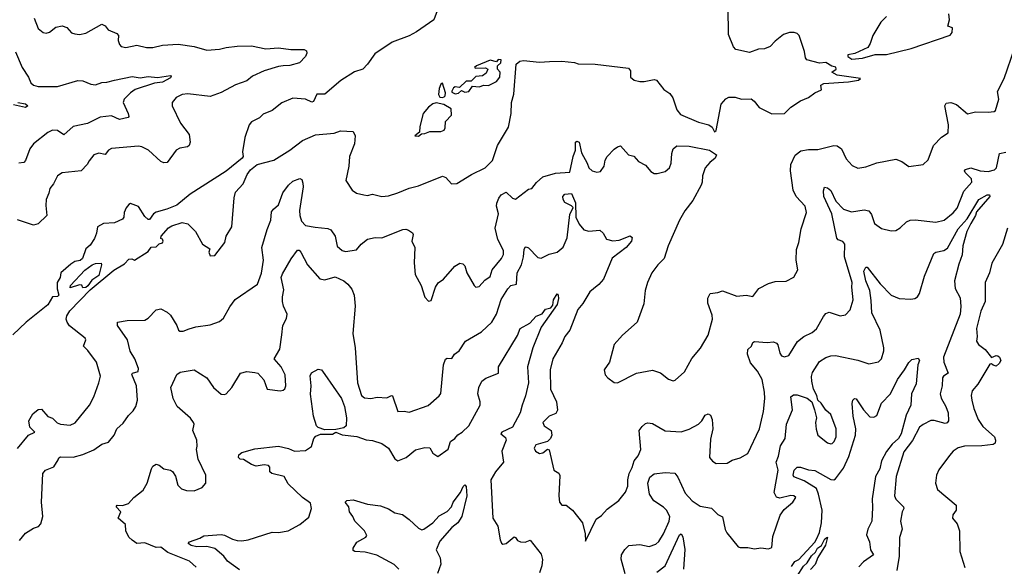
# Model space of a CAD drawing. Extents: x 1552294 to 1694791, y 811929 to 917222.
# Tile 496 of 643: x 1641398 to 1647586, y 875212 to 878645. Entities that reach past the tile are written whole.
import ezdxf

# ---------------------------------------------------------------- set-up
doc = ezdxf.new("R2010")
doc.units = 0

msp = doc.modelspace()

# ---------------------------------------------------------------- linework, layer by layer
at = {"layer": '0CON10XD'}
for points in [[(1644055, 878792.5), (1644000, 878645), (1643892.1, 878567.9), (1643845.5, 878544.5), (1643738.8, 878505), (1643629.1, 878430.9), (1643584, 878365), (1643553.8, 878335), (1643503.2, 878316.8), (1643416.4, 878263.6), (1643315, 878176.7), (1643265, 878176.7), (1643245, 878131.2), (1643233.6, 878126.4), (1643195, 878145.7), (1643115, 878152), (1643045, 878122.5), (1642985, 878074.2), (1642927.5, 878052.5), (1642905, 878028), (1642855.9, 878004.1), (1642841.2, 877985), (1642814, 877905), (1642798.8, 877815), (1642803.3, 877785), (1642796.7, 877775), (1642695, 877693.9), (1642470.5, 877549.5), (1642385, 877480), (1642322.5, 877455), (1642255, 877436), (1642240, 877425), (1642215, 877390), (1642205, 877391.2), (1642185, 877408.8), (1642145, 877472.5), (1642095, 877490), (1642083.8, 877485), (1642066.6, 877463.4), (1642055.8, 877435), (1642053.3, 877405), (1642045, 877392.5), (1641995, 877370), (1641925, 877366), (1641887.5, 877345), (1641882, 877305), (1641868.1, 877271.9), (1641841.7, 877228.3), (1641813.8, 877205), (1641793.3, 877145), (1641778, 877132), (1641745, 877126.7), (1641719.3, 877110.7), (1641657.5, 877055), (1641653.3, 877025), (1641633.8, 876995), (1641634.1, 876954.1), (1641643.3, 876915), (1641635, 876906.7), (1641605, 876903.8), (1641574.5, 876855), (1641439.3, 876745), (1641355.2, 876664.8)], [(1641385, 875951.2), (1641453.8, 876036.2), (1641492.5, 876055), (1641461.2, 876085), (1641456.2, 876125), (1641480.7, 876169.3), (1641515, 876196.7), (1641535, 876198.8), (1641575, 876152.5), (1641605, 876142.5), (1641633.9, 876113.9), (1641655, 876103.8), (1641715, 876099.2), (1641746.8, 876113.2), (1641837.5, 876225), (1641864.3, 876275.7), (1641895.7, 876365), (1641905.7, 876405.7), (1641880.6, 876495), (1641827.3, 876567.3), (1641799.2, 876595), (1641813.3, 876635), (1641810, 876645), (1641711.9, 876721.9), (1641695.7, 876745), (1641690.8, 876765), (1641694.2, 876785), (1641714, 876816), (1641841.7, 876948.3), (1641988.9, 877071.1), (1642057.5, 877112.5), (1642085, 877140.8), (1642102.5, 877142.5), (1642120, 877135), (1642205, 877188.8), (1642223.9, 877216.1), (1642255, 877218.8), (1642275, 877237.5), (1642295, 877243.3), (1642300, 877255), (1642295, 877267.5), (1642285, 877270), (1642286.7, 877285), (1642332.9, 877337.1), (1642355, 877350), (1642419.3, 877370.7), (1642455, 877363.8), (1642503.8, 877315), (1642546.7, 877235), (1642592.5, 877205), (1642587.5, 877185), (1642595, 877162.5), (1642625, 877163.3), (1642688, 877245), (1642696, 877285), (1642732, 877345), (1642746.1, 877526.1), (1642755, 877562.5), (1642802.5, 877615), (1642827.3, 877672.7), (1642848.8, 877701.2), (1642890, 877735), (1642995, 877762), (1643095.3, 877824.7), (1643175, 877886.7), (1643257.1, 877922.9), (1643375, 877932.5), (1643415, 877948), (1643495, 877942.5), (1643506.2, 877915), (1643502.5, 877865), (1643471.4, 877785), (1643466.7, 877725), (1643448, 877635), (1643486.7, 877575), (1643515.7, 877555.7), (1643560, 877545), (1643585, 877542), (1643615, 877548.6), (1643675, 877534.2), (1643715, 877539.2), (1643775, 877556.9), (1643845, 877586.9), (1643905, 877601.1), (1644055, 877662.5), (1644076.7, 877655), (1644112.5, 877615), (1644145, 877616.7), (1644237.3, 877672.7), (1644323.3, 877715), (1644369.6, 877760.4), (1644401, 877855), (1644469.3, 877970.7), (1644486.2, 878055), (1644488.7, 878125), (1644502.9, 878177.1), (1644519.1, 878365), (1644542, 878385), (1644565, 878387.9), (1644665, 878378.5), (1644726.9, 878383.1), (1644805, 878384.4), (1644885, 878376.9), (1644908.3, 878368.3), (1645015, 878366.8), (1645225, 878340), (1645237.5, 878325), (1645237.5, 878285), (1645260, 878265), (1645295, 878256.2), (1645323.6, 878256.4), (1645385, 878270), (1645400, 878265), (1645447, 878207), (1645485, 878182.5), (1645503.3, 878155), (1645528.3, 878078.3), (1645550.5, 878050.5), (1645665, 878002.5), (1645730, 877985), (1645749.3, 877969.3), (1645765, 877940), (1645775, 877950), (1645807.3, 878115), (1645835, 878148.5), (1645855, 878158.1), (1645895, 878159.2), (1645935, 878145.8), (1645995, 878148), (1646014.4, 878134.4), (1646045, 878093.8), (1646125, 878054), (1646205, 878056), (1646244, 878096), (1646305, 878135.8), (1646355, 878156.2), (1646395, 878186.2), (1646437.5, 878205), (1646433.3, 878235), (1646452.5, 878245), (1646606, 878254), (1646670, 878265), (1646682.5, 878275), (1646535, 878296), (1646502.5, 878315), (1646530, 878335), (1646526.2, 878346.2), (1646502.3, 878352.3), (1646465, 878376.2), (1646425, 878372), (1646345, 878393.8), (1646336.7, 878405), (1646330.8, 878445), (1646295.7, 878545), (1646285, 878558.6), (1646265, 878565.7), (1646235, 878564.3), (1646198.7, 878551.3), (1646145, 878510.8), (1646115, 878477.8), (1646077.9, 878462.1), (1646040.9, 878459.1), (1645985, 878438.2), (1645898.9, 878458.9), (1645884.1, 878474.1), (1645852.2, 878552.2), (1645851.1, 878721.1)], [(1641490, 878655), (1641515, 878590), (1641545, 878563.8), (1641565, 878561.2), (1641585, 878567.5), (1641625, 878599.2), (1641665, 878605.8), (1641695, 878596.2), (1641723.6, 878563.6), (1641745.6, 878555.6), (1641775, 878551.4), (1641815, 878561.1), (1641915, 878617.1), (1641935, 878607.5), (1641955, 878581.9), (1642009.5, 878559.5), (1642019.2, 878545), (1642018.1, 878515), (1642025, 878488.8), (1642035, 878477.5), (1642065, 878471.4), (1642135, 878484.5), (1642195, 878470.5), (1642235, 878471.1), (1642295, 878485.6), (1642395, 878491.5), (1642495, 878477.5), (1642575, 878454.5), (1642655, 878460), (1642695, 878471.5), (1642765, 878479.5), (1642855, 878480.8), (1642945, 878462.7), (1643025, 878467.9), (1643102.4, 878457.6), (1643185, 878458.1), (1643200.6, 878450.6), (1643203.1, 878435), (1643195, 878413.8), (1643156, 878375), (1643095, 878357.5), (1643055, 878354.6), (1643025, 878351.1), (1642935, 878323.1), (1642860.5, 878289.5), (1642825, 878262.2), (1642755, 878237.1), (1642665, 878187.9), (1642595, 878162.2), (1642455, 878180.5), (1642420, 878175), (1642382.6, 878157.4), (1642356.2, 878125), (1642356, 878105), (1642408.9, 877995), (1642463.1, 877925), (1642470, 877875), (1642464.3, 877855.7), (1642453.2, 877846.8), (1642405, 877837.3), (1642381.4, 877825), (1642325, 877749.2), (1642305, 877745.7), (1642285, 877754.3), (1642208, 877825), (1642165, 877847.1), (1642145, 877850.5), (1641975, 877835.5), (1641957.1, 877825), (1641935, 877799.2), (1641895, 877806.7), (1641865, 877795.7), (1641835, 877758.8), (1641822.5, 877735), (1641783.9, 877696.1), (1641665, 877684), (1641635.6, 877664.4), (1641611.4, 877615), (1641587.1, 877585), (1641582.2, 877555), (1641565.6, 877515), (1641562.4, 877477.6), (1641569.4, 877415), (1641515, 877362.2), (1641484.6, 877354.6), (1641385, 877388.6)], [(1646845, 878666.2), (1646810.9, 878629.1), (1646758.8, 878545), (1646743.3, 878495), (1646729.3, 878470.7), (1646647, 878433), (1646602.5, 878425), (1646603.6, 878413.6), (1646628.3, 878398.3)], [(1646628.3, 878398.3), (1646695, 878402.5), (1646775, 878427.5), (1646845, 878426.2), (1647000, 878465), (1647245, 878547.5), (1647257.5, 878565), (1647260, 878595), (1647230, 878605), (1647242.5, 878645), (1647238.3, 878681.7)], [(1641396.4, 875375), (1641435, 875420), (1641485, 875452.3), (1641517.3, 875462.7), (1641530.3, 875479.7), (1641544.3, 875525.7), (1641535.4, 875615), (1641544.6, 875795.4), (1641560, 875815), (1641612.3, 875837.7), (1641639.5, 875880.5), (1641645, 875893.8), (1641655, 875899.2), (1641735, 875897.5), (1641795, 875913.5), (1641865, 875944.4), (1641915, 875979.2), (1641957.3, 875992.7), (1641991.2, 876035), (1642008.1, 876075), (1642048.2, 876111.8), (1642081.7, 876158.3), (1642112.4, 876187.6), (1642127.5, 876215), (1642139.5, 876255), (1642133.1, 876345), (1642103.7, 876416.3), (1642107.5, 876425), (1642143.3, 876435), (1642144.4, 876455), (1642121.1, 876515), (1642092.6, 876562.6), (1642075.2, 876635.2), (1642012, 876725), (1642014, 876746), (1642073.4, 876756.6), (1642185, 876758.9), (1642205, 876770.6), (1642255, 876822.9), (1642285, 876828.6), (1642325, 876808), (1642345, 876790), (1642385.6, 876725), (1642395.9, 876695.9), (1642405, 876688.8), (1642425, 876688), (1642464, 876704), (1642505, 876717.1), (1642595, 876729.2), (1642655, 876750), (1642679.1, 876770.9), (1642719.1, 876840.9), (1642753.2, 876886.8), (1642891.9, 876985), (1642916.9, 877053.1), (1642930.4, 877135), (1642920, 877215), (1642952.7, 877327.3), (1642977.5, 877385), (1642981.5, 877438.5), (1642992.5, 877455), (1643025, 877481.4), (1643053, 877557), (1643087.3, 877605), (1643115, 877631.5), (1643158.1, 877648.1), (1643170.8, 877640.8), (1643178.7, 877618.7), (1643180, 877595), (1643156, 877446), (1643158.2, 877415), (1643169.5, 877379.5), (1643195, 877353.3), (1643255, 877341.1), (1643335, 877332.9), (1643354.5, 877324.5), (1643380.8, 877285), (1643393.4, 877223.4), (1643425, 877196.2), (1643445, 877190), (1643515, 877200), (1643545, 877236.2), (1643585, 877266.2), (1643632, 877278), (1643675, 877275.8), (1643807.1, 877327.1), (1643825, 877329.2), (1643842.5, 877322.5), (1643865.8, 877305.8), (1643870, 877295), (1643863.1, 877255), (1643880.8, 877215), (1643878, 877118), (1643884, 877045), (1643922, 876975), (1643945, 876902.5), (1643968.3, 876878.3), (1643985, 876882.5), (1644011.4, 876965), (1644027.5, 876992.5), (1644062, 877015), (1644133.3, 877096.7), (1644165, 877115.8), (1644182.7, 877112.7), (1644195, 877098.8), (1644207.8, 877055), (1644255, 876975.6), (1644265, 876965.6), (1644285, 876969.2), (1644321.4, 877008.6), (1644355, 877031.2), (1644368.1, 877075), (1644426.7, 877145), (1644439.1, 877170.9), (1644439.5, 877195), (1644402.1, 877265), (1644386.2, 877335), (1644406.8, 877425), (1644395.4, 877475), (1644396.9, 877493.1), (1644408.9, 877525), (1644424.4, 877545), (1644455, 877561.9), (1644495, 877524.4), (1644515, 877518.8), (1644595, 877580), (1644617.5, 877585), (1644647, 877623), (1644685, 877657.5), (1644765, 877681.5), (1644855, 877687.8), (1644876.3, 877785), (1644892.2, 877825), (1644892, 877875), (1644898.8, 877881.2), (1644915.1, 877875.1), (1644928.4, 877808.4), (1644964.5, 877745), (1644974.4, 877715), (1644995, 877695.7), (1645025, 877686.9), (1645047.8, 877692.2), (1645070.8, 877725), (1645077.6, 877762.4), (1645089.2, 877785), (1645135, 877832), (1645155, 877847.5), (1645175, 877852), (1645225, 877796.7), (1645257.1, 877787.1), (1645286.7, 877755), (1645331.7, 877731.7), (1645365, 877692), (1645385, 877680), (1645405, 877678.8), (1645455, 877692.5), (1645481.9, 877715), (1645491.9, 877745), (1645495.8, 877805), (1645505.8, 877835), (1645527.4, 877852.6), (1645605, 877850.5), (1645734, 877825), (1645777.1, 877797.1), (1645769.2, 877775), (1645735, 877749.2), (1645706, 877715), (1645688.9, 877665), (1645687.1, 877625), (1645680, 877605), (1645629.4, 877510.6), (1645577.5, 877445), (1645544.6, 877385.4), (1645474.3, 877225), (1645448, 877145), (1645408.8, 877105), (1645370.8, 877055), (1645343.8, 876995), (1645328.8, 876945), (1645319.7, 876860.3), (1645279.4, 876745), (1645185.8, 876664.2), (1645133.8, 876605), (1645105.8, 876494.2), (1645072, 876445), (1645078, 876415), (1645093.8, 876395), (1645135, 876366.7), (1645155, 876363.3), (1645275, 876424.3), (1645374.4, 876444.4), (1645425, 876427.1), (1645475, 876386.7), (1645505, 876376.7), (1645518.3, 876381.7), (1645576.9, 876433.1), (1645623, 876517), (1645677.6, 876582.4), (1645725.5, 876664.5), (1645751.9, 876765), (1645749.8, 876789.8), (1645722.2, 876865), (1645723.3, 876896.7), (1645737.5, 876925), (1645785, 876931.5), (1645815, 876942.9), (1645905, 876909.4), (1645964.1, 876914.1), (1646005, 876906.7), (1646043.6, 876956.4), (1646105, 876989.2), (1646145, 877000.6), (1646215, 877002.9), (1646263, 877027), (1646288.1, 877075), (1646276.9, 877135), (1646279.1, 877200.9), (1646295.6, 877245), (1646308.8, 877331.2), (1646342.9, 877435), (1646334.5, 877475), (1646277.5, 877535), (1646259.1, 877575), (1646242.9, 877695), (1646245, 877736.2), (1646271.1, 877795), (1646307.9, 877822.1), (1646355, 877830.9), (1646415, 877830), (1646515, 877855.7), (1646535, 877852.5), (1646563.6, 877833.6), (1646591.1, 877771.1), (1646629.7, 877729.7), (1646665, 877712.5), (1646715, 877720), (1646785, 877745.5), (1646905, 877770), (1646942.5, 877755), (1646985, 877722.5), (1647075, 877736.7), (1647106.7, 877765), (1647140, 877855), (1647192.1, 877907.9), (1647233.3, 877935), (1647234.5, 877985), (1647213.1, 878105), (1647219.7, 878120.3), (1647250, 878125), (1647285, 878112.9), (1647355, 878054.2), (1647405, 878065.8), (1647485, 878063.8), (1647521.7, 878068.3), (1647530, 878075), (1647552, 878145), (1647544, 878195), (1647584.2, 878275), (1647650.6, 878465)], [(1641372.4, 878442.4), (1641413.2, 878345), (1641454.3, 878285), (1641467.9, 878247.9), (1641484.7, 878234.7), (1641515, 878225.4), (1641635, 878225.5), (1641762.9, 878262.9), (1641795, 878260.8), (1641845, 878239.4), (1641875, 878236.7), (1641915, 878251.4), (1641945, 878251.8), (1641994.3, 878265.7), (1642105, 878288.5), (1642155, 878280), (1642205, 878287.8), (1642265, 878281.9), (1642345, 878295.5), (1642349.4, 878289.4), (1642345, 878280.6), (1642295, 878252.9), (1642245, 878247.1), (1642123.5, 878206.5), (1642093.7, 878186.3), (1642054.4, 878145), (1642047.8, 878125), (1642080.8, 878055), (1642083.8, 878036.2), (1642079.2, 878030.8), (1642025, 878018.1), (1641975, 878040.6), (1641905, 878033.8), (1641825, 877993.5), (1641735, 877974.7), (1641675, 877922.5), (1641635, 877948.5), (1641605, 877951.5), (1641575, 877936.2), (1641484.7, 877865), (1641462.8, 877835), (1641435, 877761.2), (1641425, 877749.2), (1641393.3, 877745)], [(1644135, 878180), (1644155, 878183.8), (1644175, 878200), (1644195, 878190), (1644220, 878195), (1644243, 878227), (1644285, 878224), (1644315, 878233.3), (1644345, 878232.5), (1644395, 878257.5), (1644416.7, 878285), (1644417.5, 878315), (1644400, 878335), (1644400, 878355), (1644422.5, 878375), (1644423, 878393), (1644405, 878396), (1644395, 878380), (1644355, 878390), (1644270, 878355), (1644257.5, 878345), (1644265, 878341.2), (1644325, 878342.5), (1644340, 878335), (1644330.7, 878309.3), (1644306.4, 878293.6), (1644265, 878288.8), (1644235, 878260), (1644205, 878260), (1644161.7, 878218.3), (1644135, 878222.5), (1644125, 878217.5), (1644113, 878197), (1644115, 878190), (1644135, 878180)], [(1644055, 878155.8), (1644065, 878161.2), (1644072, 878168), (1644074, 878185), (1644055, 878247.5), (1644045, 878240), (1644035, 878212.5), (1644030.8, 878175), (1644038.3, 878158.3), (1644055, 878155.8)], [(1641385.9, 878125.9), (1641435, 878116.4), (1641448.8, 878105), (1641435, 878093.1), (1641360, 878110)], [(1643905, 877913.3), (1643922.5, 877927.5), (1643945, 877930), (1643975, 877943.3), (1644045, 877942.5), (1644065, 877952), (1644072.5, 877965), (1644075, 878006.7), (1644111.2, 878045), (1644110, 878085), (1644063.2, 878113.2), (1644015, 878123.3), (1643995, 878116.7), (1643967.5, 878095), (1643933.3, 878055), (1643912.5, 877975), (1643911.7, 877938.3), (1643882.5, 877915), (1643905, 877913.3)], [(1643046, 876665), (1643051.1, 876725), (1643075, 876769.4), (1643079.4, 876795), (1643055.8, 876845), (1643049.5, 876875), (1643048.9, 876905), (1643058.6, 876948.6), (1643041.9, 877025), (1643050.3, 877049.7), (1643105, 877144), (1643145, 877198), (1643155, 877197.5), (1643165, 877185.8), (1643206.4, 877106.4), (1643285, 877018.2), (1643315, 877011.5), (1643380.5, 877030.5), (1643435, 877006), (1643461.2, 876985), (1643485, 876952.5), (1643501.2, 876915), (1643505.6, 876845.6), (1643491.4, 876675), (1643506.5, 876585), (1643521.4, 876365), (1643546.2, 876285), (1643565, 876270), (1643606, 876266), (1643645, 876274), (1643705, 876269.2), (1643735, 876283.8), (1643741.7, 876281.7), (1643775, 876183.3), (1643815, 876185.6), (1643845, 876180), (1643965, 876222.9), (1644035, 876282.5), (1644045, 876296.7), (1644062.6, 876477.4), (1644075, 876513.8), (1644085, 876518.8), (1644115, 876516.7), (1644131.2, 876545), (1644160, 876565), (1644200, 876625), (1644299.4, 876685), (1644365.4, 876745), (1644395.7, 876795), (1644425, 876886.9), (1644466, 876955), (1644485, 876975.7), (1644521.2, 876985), (1644524.8, 877055), (1644551.6, 877105), (1644565.4, 877155), (1644568.1, 877201.9), (1644575, 877216.2), (1644582, 877218), (1644595, 877212), (1644655, 877150.8), (1644675, 877148.1), (1644725, 877172.7), (1644775, 877184.5), (1644813.1, 877216.9), (1644839.4, 877275), (1644855, 877422.5), (1644876.7, 877465), (1644867, 877477), (1644825, 877497.8), (1644813, 877515), (1644812.4, 877535), (1644825, 877549.4), (1644865, 877552.5), (1644891.8, 877495), (1644893.5, 877405), (1644915, 877360.8), (1644943.8, 877325), (1644975, 877316.2), (1645045, 877323.3), (1645065, 877303.8), (1645086.6, 877266.6), (1645125, 877256.4), (1645165, 877260.7), (1645235, 877287.1), (1645247, 877277), (1645242.2, 877255), (1645210, 877215), (1645121.8, 877148.2), (1645067.5, 877015), (1645038.1, 876981.9), (1645003.3, 876955), (1644980.8, 876935), (1644937.9, 876862.1), (1644905.5, 876825), (1644855.7, 876695), (1644824.3, 876655), (1644808.1, 876615), (1644749.1, 876515), (1644732.7, 876445), (1644733.3, 876325), (1644771.2, 876245), (1644777.8, 876192.2), (1644767.5, 876172.5), (1644725.6, 876154.4), (1644686, 876115), (1644694.2, 876095), (1644738.6, 876065), (1644741.4, 876035), (1644734.4, 876015.6), (1644715, 875996.2), (1644641.2, 875975), (1644631.2, 875955), (1644640, 875935), (1644665, 875921.2), (1644685.9, 875924.1), (1644715, 875946.7), (1644725, 875942.5), (1644754.2, 875815), (1644786.7, 875796.7), (1644793.2, 875783.2), (1644787.2, 875655), (1644791, 875615), (1644805, 875595.5), (1644833.1, 875596.9), (1644872.5, 875565), (1644934.3, 875484.3), (1644952, 875415), (1644955, 875370), (1645022, 875508), (1645055, 875530.8), (1645089.6, 875570.4), (1645163.8, 875625), (1645205, 875676.7), (1645220.4, 875715), (1645219.6, 875755), (1645227.7, 875795), (1645248.3, 875831.7), (1645259.2, 875875), (1645284.2, 875905.8), (1645302.7, 875945), (1645292.2, 876065), (1645309.6, 876090.4), (1645332.1, 876107.9), (1645345, 876112.9), (1645375, 876108.6), (1645455, 876062.3), (1645555, 876056.8), (1645605, 876073.2), (1645664.5, 876105.5), (1645684.2, 876125), (1645705, 876162), (1645725, 876170), (1645740.3, 876160.3), (1645750, 876135), (1645754.5, 876075), (1645740.4, 876010.4), (1645734.3, 875895), (1645751.4, 875871.4), (1645775, 875856.7), (1645845, 875858.8), (1645875, 875878), (1645925, 875892.7), (1645975, 875920), (1646046.5, 876075), (1646071.8, 876185), (1646080.7, 876265), (1646079.6, 876305), (1646063.6, 876385), (1646035, 876436.9), (1645990.5, 876490.5), (1645971.8, 876545), (1645975, 876573.8), (1645996.7, 876595), (1646005, 876617.5), (1646016.1, 876623.9), (1646095, 876618.4), (1646135, 876622.3), (1646154, 876614), (1646162.7, 876602.7), (1646175, 876550), (1646185, 876533.8), (1646205, 876528), (1646232.5, 876535), (1646286.6, 876623.4), (1646325.4, 876654.6), (1646378.7, 876681.3), (1646405.5, 876704.5), (1646449.8, 876780.2), (1646465, 876800), (1646485, 876807.5), (1646555, 876785.8), (1646588.3, 876791.7), (1646617.4, 876822.6), (1646637.1, 876885), (1646627.5, 876965), (1646630.7, 876995), (1646582.2, 877155), (1646584.6, 877235), (1646571.9, 877251.9), (1646541.7, 877261.7), (1646532.6, 877272.6), (1646501.2, 877425), (1646451.5, 877535), (1646449.1, 877570.9), (1646455, 877593.3), (1646475, 877590), (1646495, 877573.1), (1646526.4, 877505), (1646575, 877454.6), (1646625, 877437.7), (1646705, 877451.8), (1646735.4, 877445.4), (1646752, 877422), (1646770, 877365), (1646815, 877334.3), (1646875, 877319.2), (1646905, 877322), (1646932.4, 877337.6), (1646972, 877375), (1646995, 877386.7), (1647025, 877388.9), (1647155, 877374.4), (1647207.1, 877385), (1647265, 877431.8), (1647289.4, 877460.6), (1647331.2, 877568.8), (1647381.2, 877625), (1647380.3, 877645), (1647339, 877685), (1647335.8, 877695), (1647341.1, 877705), (1647375.5, 877715.5), (1647435, 877696.8), (1647485, 877691.8), (1647525, 877702.5), (1647536.2, 877715), (1647556, 877804), (1647595, 877812.3)], [(1645202.7, 875165), (1645177.6, 875257.6), (1645181.1, 875285), (1645201.5, 875318.5), (1645226.8, 875343.2), (1645295, 875348.6), (1645355, 875336.7), (1645395, 875350), (1645415, 875368.5), (1645445, 875415.6), (1645479.7, 875495), (1645483.2, 875525), (1645463.8, 875565), (1645445, 875583.8), (1645383, 875623), (1645356.2, 875665), (1645346.2, 875735), (1645359.1, 875770.9), (1645385, 875793.8), (1645455, 875802), (1645515, 875796), (1645535, 875772), (1645581.2, 875671.2), (1645623.4, 875623.4), (1645675, 875590.4), (1645745, 875576.7), (1645785, 875538), (1645815, 875523.3), (1645832.5, 875442.5), (1645843.2, 875423.2), (1645913.6, 875333.6), (1645925, 875329.2), (1645975, 875329.4), (1646015, 875321.6), (1646055, 875328.1), (1646105, 875321.5), (1646125, 875329.5), (1646131.2, 875398.8), (1646176.9, 875533.1), (1646201.5, 875568.5), (1646257.1, 875615), (1646276.7, 875645), (1646264, 875654), (1646245, 875655.8), (1646175, 875639.2), (1646155, 875646.2), (1646140, 875675), (1646164.4, 875815), (1646151.8, 875865), (1646166.9, 875903.1), (1646180.4, 875969.6), (1646209.5, 876015), (1646217.8, 876105), (1646255.4, 876195), (1646244.2, 876275.8), (1646261.2, 876288.8), (1646285, 876289.4), (1646347.4, 876267.4), (1646375.8, 876245.8), (1646393.8, 876193.8), (1646405.6, 876145), (1646400, 876115), (1646403.2, 876073.2), (1646414.2, 876035), (1646475, 875988), (1646495, 875980.8), (1646505, 875984.2), (1646516.7, 875995), (1646528.5, 876025), (1646530, 876075), (1646495, 876166), (1646463.4, 876193.4), (1646435, 876236.7), (1646413.3, 876255), (1646408, 876285), (1646386.9, 876325), (1646375.3, 876375.3), (1646374, 876405), (1646381, 876429), (1646425, 876498.5), (1646465, 876524.4), (1646495, 876533.3), (1646525, 876535.4), (1646665, 876507.7), (1646735, 876482.9), (1646795, 876495.8), (1646814.2, 876515), (1646828.9, 876565), (1646828.5, 876585), (1646806.1, 876695), (1646754.2, 876805), (1646748.3, 876881.7), (1646741.8, 876945), (1646716.6, 877005), (1646704, 877065), (1646715, 877091.2), (1646725, 877090), (1646805, 876986.9), (1646875, 876914.5), (1646925, 876894.6), (1646999.2, 876890.8), (1647023.8, 876895), (1647040, 876905), (1647052.7, 876925), (1647084.7, 877035), (1647143.1, 877176.9), (1647155, 877185.5), (1647205, 877194.7), (1647228.8, 877211.2), (1647295, 877332.5), (1647351.9, 877395), (1647425, 877516.2), (1647477.5, 877545), (1647492.5, 877545), (1647495.6, 877535), (1647411.6, 877438.4), (1647405, 877414.3), (1647374.6, 877364.6), (1647349.6, 877315), (1647326.2, 877225), (1647322, 877168), (1647299.3, 877110.7), (1647272.3, 877005), (1647277.6, 876957.6), (1647307.8, 876897.8), (1647313.2, 876843.2), (1647307.5, 876795), (1647202.9, 876525), (1647206.4, 876495), (1647232.5, 876425), (1647203.8, 876406.2), (1647196.9, 876395), (1647194.5, 876345), (1647183.6, 876295), (1647188.8, 876268.8), (1647218.2, 876215), (1647232.3, 876175), (1647234.5, 876125.5), (1647227.1, 876112.9), (1647215, 876109.4), (1647145, 876128.1), (1647125, 876127.5), (1647075, 876103.1), (1647053.3, 876085), (1647008.3, 876001.7), (1646955, 875930.8), (1646906.9, 875775), (1646895.8, 875655), (1646903.4, 875633.4), (1646952, 875585), (1646953.8, 875575), (1646943.9, 875553.9), (1646934.4, 875495), (1646944.4, 875445), (1646927.8, 875392.2), (1646924.3, 875275.7), (1646911.1, 875185)], [(1647606.2, 877335), (1647575, 877233.3), (1647507.8, 877115), (1647492.2, 877055), (1647465.6, 876995), (1647465.6, 876875), (1647438.5, 876815), (1647411.5, 876705), (1647415.4, 876655), (1647410.8, 876625), (1647424, 876605), (1647465, 876574.2), (1647505, 876523.3), (1647534.4, 876535.6), (1647545, 876532.9), (1647555.8, 876525), (1647564.3, 876505), (1647554.4, 876485), (1647535, 876470), (1647515, 876474.4), (1647505, 876484), (1647495, 876482), (1647419.4, 876355), (1647383.8, 876315), (1647378.2, 876285), (1647381.5, 876255), (1647393.4, 876203.4), (1647421.1, 876135), (1647451.1, 876091.1), (1647523.3, 876025), (1647531.2, 876005), (1647528.8, 875985), (1647515, 875976.2), (1647445, 875967.6), (1647335, 875966), (1647295, 875956.7), (1647265, 875934.4), (1647242.4, 875907.6), (1647175, 875817.5), (1647158.9, 875785), (1647154.4, 875735), (1647167.1, 875695), (1647283.3, 875595), (1647283.3, 875565), (1647263.1, 875535), (1647260.8, 875515), (1647289.3, 875479.3), (1647305.3, 875435.3), (1647306.9, 875305), (1647336.9, 875205)], [(1641795, 876960), (1641788.3, 876978.3), (1641775, 876980), (1641715, 876960), (1641717.5, 876975), (1641807, 877073), (1641854.1, 877105.9), (1641875, 877113.8), (1641910, 877115), (1641912.5, 877105), (1641895, 877037.5), (1641851.7, 877008.3), (1641827.4, 876972.6), (1641815, 876964), (1641795, 876960)], [(1642780.1, 875190.1), (1642704.5, 875244.5), (1642681.1, 875275), (1642625, 875324.4), (1642575, 875337.1), (1642511.2, 875335), (1642475, 875342.4), (1642458.1, 875355), (1642466, 875365), (1642529.5, 875389.5), (1642555, 875402.5), (1642665, 875411.2), (1642685, 875408.2), (1642735, 875382.2), (1642765, 875374.5), (1642795, 875371.5), (1642835, 875377.8), (1642985, 875425.6), (1643025, 875423.3), (1643085, 875434.3), (1643158.8, 875475), (1643215, 875520), (1643232.2, 875575), (1643225, 875608.8), (1643176, 875645), (1643085, 875730), (1643061.2, 875775), (1642983.3, 875795), (1642971.2, 875805), (1642971.2, 875835), (1642962.5, 875845), (1642935, 875849.2), (1642885, 875840), (1642855, 875851.1), (1642805, 875882.5), (1642783.3, 875885), (1642773.8, 875896.2), (1642775, 875912.5), (1642793.9, 875926.1), (1642875, 875950.8), (1643025, 875966.5), (1643087.7, 875952.3), (1643124.7, 875934.7), (1643195, 875938.9), (1643232.9, 875965), (1643247.5, 876015), (1643260, 876030), (1643289.1, 876040.9), (1643365, 876042.8), (1643385.4, 876054.6), (1643425, 876038.6), (1643517.3, 876027.3), (1643575, 876006.2), (1643615, 876002.5), (1643675, 875983.8), (1643715, 875954.5), (1643755, 875887.5), (1643775, 875874.4), (1643826.2, 875895), (1643885, 875943.3), (1643945, 875958.8), (1643976, 875956), (1643995, 875923.3), (1644025, 875902.5), (1644091.7, 875948.3), (1644104.6, 875995.4), (1644133.8, 876015), (1644151.5, 876038.5), (1644178.8, 876055), (1644220, 876095), (1644291.2, 876225), (1644292, 876245), (1644278, 876295), (1644284.2, 876335), (1644301.9, 876375), (1644327.3, 876392.7), (1644406.7, 876425), (1644406.9, 876465), (1644527.6, 876662.4), (1644543.6, 876706.4), (1644605, 876740), (1644645, 876783.1), (1644682.2, 876797.8), (1644703.6, 876826.4), (1644735.5, 876834.5), (1644748.8, 876851.2), (1644753.6, 876885), (1644775, 876922.5), (1644782.5, 876915), (1644784.2, 876894.2), (1644775, 876855.8), (1644676, 876714), (1644622.1, 876585), (1644590.4, 876465), (1644595.7, 876365), (1644577.8, 876282.2), (1644555.3, 876224.7), (1644543.9, 876175), (1644495, 876085.3), (1644428.8, 876055), (1644422, 876045), (1644451.3, 876021.3), (1644456.4, 876005), (1644428.8, 875935), (1644438.5, 875865), (1644388.9, 875805), (1644360, 875755), (1644370.8, 875515), (1644403.1, 875463.1), (1644417.5, 875377.5), (1644426.6, 875356.6), (1644435, 875351.4), (1644455, 875355.7), (1644505, 875396.7), (1644515, 875392.5), (1644526.7, 875375), (1644545.8, 875365.8), (1644575, 875364.2), (1644605.9, 875375.9), (1644675, 875287.5), (1644684.2, 875254.2), (1644679.3, 875215), (1644665, 875171.4)], [(1642506.8, 875206.8), (1642465, 875244.4), (1642328.3, 875298.3), (1642285, 875332.9), (1642255, 875330), (1642185, 875360), (1642135, 875356.2), (1642105.7, 875375.7), (1642084.5, 875394.5), (1642065.7, 875435), (1642063.8, 875475), (1642017.5, 875515), (1642033.3, 875555), (1642003.8, 875585), (1642010, 875595), (1642044.2, 875594.2), (1642082.8, 875607.3), (1642115.7, 875645), (1642175, 875690), (1642198.9, 875735), (1642227.1, 875825), (1642235, 875840), (1642255, 875853.3), (1642275, 875846.7), (1642305, 875823.3), (1642345, 875816.2), (1642357.7, 875807.7), (1642377.3, 875777.3), (1642392.1, 875722.1), (1642415, 875697.5), (1642447.6, 875687.6), (1642494.4, 875685.6), (1642545, 875706), (1642568, 875735), (1642568, 875785), (1642520, 875885), (1642510, 875945), (1642512.7, 875967.3), (1642512, 876005), (1642486, 876065), (1642494, 876105), (1642490.8, 876115), (1642472.6, 876142.6), (1642387.1, 876215), (1642363.6, 876265), (1642347.1, 876335), (1642385, 876416.7), (1642407.7, 876432.3), (1642495, 876445.7), (1642574.3, 876395), (1642615.4, 876335.4), (1642665, 876294), (1642685, 876290.8), (1642696.2, 876295), (1642732, 876335), (1642785.5, 876424.5), (1642825, 876435.7), (1642875, 876430), (1642894.1, 876424.1), (1642933.6, 876383.6), (1642952.5, 876325), (1643035, 876314.6), (1643055, 876318.2), (1643065, 876325.8), (1643071.5, 876345), (1643066.7, 876415), (1643040.6, 876465), (1642996.7, 876515), (1643033.1, 876575), (1643046, 876665)], [(1646248.7, 875211.3), (1646268.7, 875241.3), (1646295, 875254.5), (1646395, 875363.5), (1646405, 875383.3), (1646424, 875425), (1646436.9, 875485), (1646440.4, 875565), (1646418.9, 875665), (1646405, 875700.8), (1646328.8, 875748.8), (1646264.1, 875774.1), (1646259.3, 875785), (1646265.2, 875815), (1646285, 875834.5), (1646305, 875834.6), (1646355, 875817.4), (1646395, 875813.6), (1646495, 875757.5), (1646514.5, 875755.5), (1646525, 875761.4), (1646575, 875828.1), (1646608.1, 875901.9), (1646651.2, 876035), (1646653.1, 876075), (1646635.3, 876155), (1646630, 876235), (1646634.5, 876255.5), (1646645, 876266.7), (1646655, 876264), (1646700.8, 876195), (1646739.8, 876149.8), (1646765, 876149.5), (1646785, 876160), (1646814.4, 876235.6), (1646870.8, 876295), (1646915.5, 876385), (1646959.4, 876445), (1646985, 876492), (1647005, 876510.8), (1647045, 876520), (1647051.9, 876505), (1647043.4, 876476.6), (1647032.3, 876357.7), (1647002.9, 876295), (1646999.4, 876225), (1646969.6, 876160.4), (1646938.7, 876045), (1646920.2, 876015), (1646881, 875979), (1646845, 875932.9), (1646813.9, 875875), (1646803, 875825), (1646776.4, 875775), (1646755.2, 875635.2), (1646758.3, 875581.7), (1646752.5, 875495), (1646728.8, 875445)], [(1643315, 876068.1), (1643273, 876083), (1643263.5, 876093.5), (1643244.6, 876154.6), (1643226.2, 876293.8), (1643229.5, 876345), (1643222.7, 876407.3), (1643232.7, 876427.3), (1643275, 876450.6), (1643295, 876445.4), (1643315, 876417.3), (1643420.8, 876265), (1643440.5, 876215), (1643452.9, 876145), (1643450.3, 876095), (1643435, 876080.9), (1643385, 876071.9), (1643315, 876068.1)], [(1643781.3, 875195), (1643752.3, 875222.3), (1643642.4, 875282.4), (1643569.9, 875299.9), (1643505, 875304.8), (1643495, 875312.2), (1643495, 875326), (1643517.3, 875362.7), (1643573.3, 875395), (1643580, 875405), (1643565.4, 875435), (1643504.8, 875494.8), (1643492.3, 875525), (1643470, 875555), (1643466.3, 875586.3), (1643444.3, 875615), (1643454.3, 875625.7), (1643495, 875629.4), (1643585, 875602), (1643665, 875592.5), (1643715, 875572.5), (1643755, 875547.5), (1643805, 875536.9), (1643845, 875505.8), (1643905, 875450.6), (1643925, 875441.9), (1643938.8, 875445), (1643995.6, 875485), (1644035, 875529.6), (1644085, 875557.1), (1644110.9, 875585), (1644123.2, 875615), (1644167.5, 875675), (1644185, 875713.3), (1644195, 875723.3), (1644203.9, 875713.9), (1644207.5, 875655), (1644175.9, 875525), (1644151.4, 875485), (1644114, 875455), (1644039.5, 875370.5), (1644014.9, 875315), (1644040, 875265), (1644044.9, 875225), (1644022.9, 875167.1)], [(1645402.9, 875175), (1645455.2, 875214.8), (1645545, 875408.6), (1645555, 875416.7), (1645565, 875397.5), (1645577.6, 875317.6), (1645568.9, 875195)], [(1646728.8, 875445), (1646719.7, 875409.7), (1646738, 875365), (1646744.3, 875315), (1646763.8, 875285), (1646700.6, 875239.4), (1646672.3, 875207.7)], [(1646205, 875025.1), (1646325, 875212.8), (1646346.9, 875233.1), (1646375, 875277.9), (1646399.6, 875300.4), (1646412.6, 875325), (1646438, 875342), (1646458.9, 875385), (1646475.8, 875395.8), (1646461.2, 875345), (1646415, 875266.9), (1646397.2, 875222.7), (1646367.8, 875192.2)]]:
    msp.add_lwpolyline(points, dxfattribs=at)

doc.saveas('drawing.dxf')
